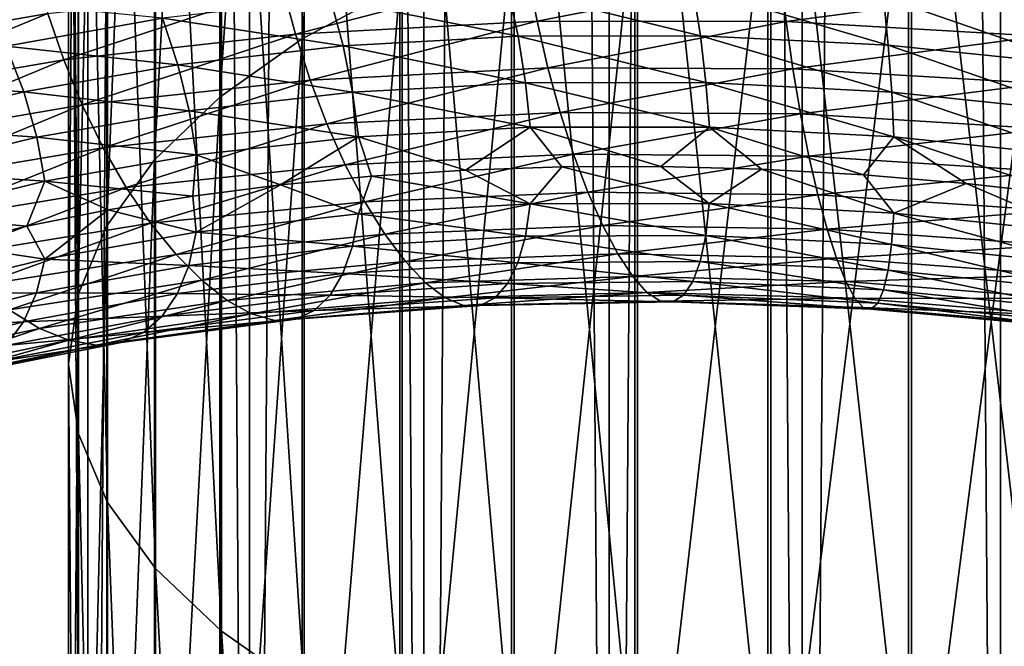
# Model space of a CAD drawing. Header units: metres. Extents: x -44 to 117, y -432 to 89.
# Tile 461 of 656: x -8.87 to -1.48, y -299.43 to -294.73. Entities that reach past the tile are written whole.
import ezdxf

# ---------------------------------------------------------------- set-up
doc = ezdxf.new("R2010")
doc.units = ezdxf.units.M
doc.layers.add('solid_125568', color=7, linetype='CONTINUOUS')

msp = doc.modelspace()

# ---------------------------------------------------------------- linework, layer by layer
at = {"layer": 'solid_125568'}
for points in [[(0, -312.351715, 242.333755), (0, -117.55674, 207.986145), (-1.509208, -117.572006, 207.899582)], [(-2.998006, -312.412567, 241.988663), (-2.998006, -117.617592, 207.641052), (-4.446262, -117.692879, 207.214066)], [(-1.509208, -312.366974, 242.247192), (-1.509208, -117.572006, 207.899582), (-2.998006, -117.617592, 207.641052)], [(-2.998006, -312.412567, 241.988663), (-1.509208, -312.366974, 242.247192), (-2.998006, -117.617592, 207.641052)], [(-1.509208, -312.366974, 242.247192), (0, -312.351715, 242.333755), (-1.509208, -117.572006, 207.899582)], [(-4.446262, -312.487854, 241.561676), (-4.446262, -117.692879, 207.214066), (-5.834389, -117.79686, 206.62439)], [(-4.446262, -312.487854, 241.561676), (-2.998006, -312.412567, 241.988663), (-4.446262, -117.692879, 207.214066)], [(-5.834389, -312.591827, 240.972), (-5.834389, -117.79686, 206.62439), (-7.143617, -117.928116, 205.87999)], [(-5.834389, -312.591827, 240.972), (-4.446262, -312.487854, 241.561676), (-5.834389, -117.79686, 206.62439)], [(-7.143617, -312.723083, 240.2276), (-7.143617, -117.928116, 205.87999), (-8.356239, -118.084877, 204.990936)], [(-7.143617, -312.723083, 240.2276), (-5.834389, -312.591827, 240.972), (-7.143617, -117.928116, 205.87999)], [(-8.356239, -312.879852, 239.338547), (-8.356239, -118.084877, 204.990936), (-9.455857, -118.26503, 203.969254)], [(-8.356239, -312.879852, 239.338547), (-7.143617, -312.723083, 240.2276), (-8.356239, -118.084877, 204.990936)], [(-9.455857, -313.059998, 238.316864), (-8.356239, -312.879852, 239.338547), (-9.455857, -118.26503, 203.969254)], [(-9.455857, -316.158295, 220.745651), (-9.455857, -121.363304, 186.398041), (-8.356239, -121.543457, 185.376373)], [(-8.356239, -316.33844, 219.723969), (-9.455857, -316.158295, 220.745651), (-8.356239, -121.543457, 185.376373)], [(-8.356239, -316.33844, 219.723969), (-8.356239, -121.543457, 185.376373), (-7.143617, -121.700218, 184.48732)], [(-7.143617, -316.495209, 218.83493), (-8.356239, -316.33844, 219.723969), (-7.143617, -121.700218, 184.48732)], [(-7.143617, -316.495209, 218.83493), (-7.143617, -121.700218, 184.48732), (-5.834389, -121.831474, 183.74292)], [(-5.834389, -316.626465, 218.09053), (-7.143617, -316.495209, 218.83493), (-5.834389, -121.831474, 183.74292)], [(-5.834389, -316.626465, 218.09053), (-5.834389, -121.831474, 183.74292), (-4.446262, -121.935455, 183.153229)], [(-4.446262, -316.730438, 217.500839), (-5.834389, -316.626465, 218.09053), (-4.446262, -121.935455, 183.153229)], [(-4.446262, -316.730438, 217.500839), (-4.446262, -121.935455, 183.153229), (-2.998006, -122.010742, 182.726242)], [(-2.998006, -316.805725, 217.073853), (-4.446262, -316.730438, 217.500839), (-2.998006, -122.010742, 182.726242)], [(-2.998006, -316.805725, 217.073853), (-2.998006, -122.010742, 182.726242), (-1.509208, -122.056328, 182.467712)], [(-1.509208, -316.851318, 216.815323), (-2.998006, -316.805725, 217.073853), (-1.509208, -122.056328, 182.467712)], [(-1.509208, -316.851318, 216.815323), (-1.509208, -122.056328, 182.467712), (0, -122.071594, 182.381149)], [(0, -316.866577, 216.72876), (-1.509208, -316.851318, 216.815323), (0, -122.071594, 182.381149)], [(-6.01434, -285.765961, 920.004883), (-6.747565, -294.871338, 916.171936), (-6.747565, -286.122498, 920.762573)], [(-6.01434, -285.765961, 920.004883), (-6.01434, -294.477173, 915.433044), (-6.747565, -294.871338, 916.171936)], [(-6.747565, -286.122498, 920.762573), (-7.365107, -295.307251, 916.988953), (-7.365107, -286.516815, 921.600525)], [(-6.747565, -286.122498, 920.762573), (-6.747565, -294.871338, 916.171936), (-7.365107, -295.307251, 916.988953)], [(-7.365107, -286.516815, 921.600525), (-7.856378, -295.777405, 917.870239), (-7.856378, -286.942108, 922.504272)], [(-7.365107, -286.516815, 921.600525), (-7.365107, -295.307251, 916.988953), (-7.856378, -295.777405, 917.870239)], [(-7.856378, -286.942108, 922.504272), (-8.212955, -296.273773, 918.800598), (-8.212955, -287.391083, 923.458374)], [(-7.856378, -286.942108, 922.504272), (-7.856378, -295.777405, 917.870239), (-8.212955, -296.273773, 918.800598)], [(-8.212955, -287.391083, 923.458374), (-8.428726, -296.787781, 919.764099), (-8.428726, -287.856018, 924.446472)], [(-8.212955, -287.391083, 923.458374), (-8.212955, -296.273773, 918.800598), (-8.428726, -296.787781, 919.764099)], [(-8.428726, -287.856018, 924.446472), (-8.499991, -297.310669, 920.744202), (-8.499991, -288.32901, 925.451599)], [(-8.428726, -287.856018, 924.446472), (-8.428726, -296.787781, 919.764099), (-8.499991, -297.310669, 920.744202)], [(-8.499991, -288.32901, 925.451599), (-8.425529, -297.833466, 921.724121), (-8.425529, -288.80191, 926.456543)], [(-8.499991, -288.32901, 925.451599), (-8.499991, -297.310669, 920.744202), (-8.425529, -297.833466, 921.724121)], [(-8.425529, -288.80191, 926.456543), (-8.206614, -298.347168, 922.687012), (-8.206614, -289.266571, 927.444092)], [(-8.425529, -288.80191, 926.456543), (-8.425529, -297.833466, 921.724121), (-8.206614, -298.347168, 922.687012)], [(-8.206614, -289.266571, 927.444092), (-7.847002, -298.843048, 923.616455), (-7.847002, -289.715118, 928.397217)], [(-8.206614, -289.266571, 927.444092), (-8.206614, -298.347168, 922.687012), (-7.847002, -298.843048, 923.616455)], [(-7.847002, -289.715118, 928.397217), (-7.352857, -299.312531, 924.49646), (-7.352857, -290.139771, 929.299683)], [(-7.847002, -289.715118, 928.397217), (-7.847002, -298.843048, 923.616455), (-7.352857, -299.312531, 924.49646)], [(-7.352857, -290.139771, 929.299683), (-6.732651, -299.747589, 925.311951), (-6.732651, -290.533325, 930.135986)], [(-7.352857, -290.139771, 929.299683), (-7.352857, -299.312531, 924.49646), (-6.732651, -299.747589, 925.311951)], [(-6.732651, -290.533325, 930.135986), (-5.997018, -300.140778, 926.04895), (-5.997018, -290.888977, 930.891846)], [(-6.732651, -290.533325, 930.135986), (-6.732651, -299.747589, 925.311951), (-5.997018, -300.140778, 926.04895)], [(-5.997018, -290.888977, 930.891846), (-5.158569, -300.485352, 926.694763), (-5.158569, -291.200653, 931.554138)], [(-5.997018, -290.888977, 930.891846), (-5.997018, -300.140778, 926.04895), (-5.158569, -300.485352, 926.694763)], [(-5.158569, -291.200653, 931.554138), (-4.231679, -300.77536, 927.238464), (-4.231679, -291.463013, 932.111694)], [(-5.158569, -291.200653, 931.554138), (-5.158569, -300.485352, 926.694763), (-4.231679, -300.77536, 927.238464)], [(-4.231679, -291.463013, 932.111694), (-3.232239, -301.00592, 927.670532), (-3.232239, -291.67157, 932.554871)], [(-4.231679, -291.463013, 932.111694), (-4.231679, -300.77536, 927.238464), (-3.232239, -301.00592, 927.670532)], [(-3.232239, -291.67157, 932.554871), (-2.177384, -301.173004, 927.983765), (-2.177384, -291.822693, 932.876038)], [(-3.232239, -291.67157, 932.554871), (-3.232239, -301.00592, 927.670532), (-2.177384, -301.173004, 927.983765)], [(-2.177384, -291.822693, 932.876038), (-1.085199, -301.273804, 928.172607), (-1.085199, -291.913849, 933.069763)], [(-2.177384, -291.822693, 932.876038), (-2.177384, -301.173004, 927.983765), (-1.085199, -301.273804, 928.172607)], [(-1.109473, -293.337433, 913.296814), (-2.201037, -301.811554, 908.535461), (-2.201037, -293.439728, 913.488464)], [(-1.109473, -293.337433, 913.296814), (-1.109473, -301.699768, 908.349182), (-2.201037, -301.811554, 908.535461)], [(-2.201037, -293.439728, 913.488464), (-3.254865, -301.995728, 908.842529), (-3.254865, -293.608215, 913.804382)], [(-2.201037, -293.439728, 913.488464), (-2.201037, -301.811554, 908.535461), (-3.254865, -301.995728, 908.842529)], [(-3.254865, -293.608215, 913.804382), (-4.252891, -302.249176, 909.264954), (-4.252891, -293.840149, 914.239014)], [(-3.254865, -293.608215, 913.804382), (-3.254865, -301.995728, 908.842529), (-4.252891, -302.249176, 909.264954)], [(-4.252891, -293.840149, 914.239014), (-5.178002, -302.567535, 909.795654), (-5.178002, -294.131439, 914.785034)], [(-4.252891, -293.840149, 914.239014), (-4.252891, -302.249176, 909.264954), (-5.178002, -302.567535, 909.795654)], [(-5.178002, -294.131439, 914.785034), (-6.01434, -302.945374, 910.425476), (-6.01434, -294.477173, 915.433044)], [(-5.178002, -294.131439, 914.785034), (-5.178002, -302.567535, 909.795654), (-6.01434, -302.945374, 910.425476)], [(-10.436401, -294.627869, 905.117126), (-8.751096, -294.333496, 904.114624), (-10.321765, -294.971069, 905.105835)], [(-8.751096, -294.333496, 904.114624), (-8.65494, -294.681122, 904.113098), (-10.321765, -294.971069, 905.105835)], [(-6.892319, -294.48349, 903.275452), (-5.054109, -294.382813, 902.598633), (-6.797884, -294.835327, 903.334106)], [(-5.054109, -294.382813, 902.598633), (-4.984862, -294.738525, 902.66449), (-6.797884, -294.835327, 903.334106)], [(-5.054109, -294.382813, 902.598633), (-3.160633, -294.383606, 902.088196), (-4.984862, -294.738525, 902.66449)], [(-3.160633, -294.383606, 902.088196), (-3.117331, -294.742004, 902.158875), (-4.984862, -294.738525, 902.66449)], [(-3.160633, -294.383606, 902.088196), (-1.232286, -294.490143, 901.749329), (-3.117331, -294.742004, 902.158875)], [(-8.65494, -294.681122, 904.113098), (-6.892319, -294.48349, 903.275452), (-8.536353, -295.028015, 904.16217)], [(-6.892319, -294.48349, 903.275452), (-6.797884, -294.835327, 903.334106), (-8.536353, -295.028015, 904.16217)], [(-6.01434, -294.477173, 915.433044), (-6.747565, -303.37619, 911.143616), (-6.747565, -294.871338, 916.171936)], [(-6.01434, -294.477173, 915.433044), (-6.01434, -302.945374, 910.425476), (-6.747565, -303.37619, 911.143616)], [(-5.128697, -294.850403, 908.210754), (-5.205276, -294.492859, 908.204468), (-6.536369, -294.570496, 908.876892)], [(-3.760913, -294.847076, 907.666504), (-3.817095, -294.486572, 907.654419), (-5.205276, -294.492859, 908.204468)], [(-5.128697, -294.850403, 908.210754), (-3.760913, -294.847076, 907.666504), (-5.205276, -294.492859, 908.204468)], [(-2.352005, -294.917542, 907.247009), (-2.387177, -294.554932, 907.231079), (-3.817095, -294.486572, 907.654419)], [(-3.760913, -294.847076, 907.666504), (-2.352005, -294.917542, 907.247009), (-3.817095, -294.486572, 907.654419)], [(-1.232286, -294.490143, 901.749329), (-1.215406, -294.850037, 901.822388), (-3.117331, -294.742004, 902.158875)], [(-0.917149, -295.064911, 906.956177), (-0.930921, -294.701172, 906.938416), (-2.387177, -294.554932, 907.231079)], [(-2.352005, -294.917542, 907.247009), (-0.917149, -295.064911, 906.956177), (-2.387177, -294.554932, 907.231079)], [(-8.967905, -294.924744, 910.569153), (-7.795116, -294.716064, 909.667419), (-9.130666, -294.58667, 910.544617)], [(-6.440234, -294.924194, 908.875488), (-6.536369, -294.570496, 908.876892), (-7.795116, -294.716064, 909.667419)], [(-6.440234, -294.924194, 908.875488), (-5.128697, -294.850403, 908.210754), (-6.536369, -294.570496, 908.876892)], [(-10.321765, -294.971069, 905.105835), (-8.65494, -294.681122, 904.113098), (-10.180337, -295.311951, 905.143005)], [(-8.65494, -294.681122, 904.113098), (-8.536353, -295.028015, 904.16217), (-10.180337, -295.311951, 905.143005)], [(-7.68049, -295.065063, 909.656433), (-7.795116, -294.716064, 909.667419), (-8.967905, -294.924744, 910.569153)], [(-7.68049, -295.065063, 909.656433), (-6.440234, -294.924194, 908.875488), (-7.795116, -294.716064, 909.667419)], [(-6.797884, -294.835327, 903.334106), (-4.984862, -294.738525, 902.66449), (-6.687501, -295.179779, 903.444885)], [(-4.984862, -294.738525, 902.66449), (-4.903993, -295.087769, 902.783691), (-6.687501, -295.179779, 903.444885)], [(-4.984862, -294.738525, 902.66449), (-3.117331, -294.742004, 902.158875), (-4.903993, -295.087769, 902.783691)], [(-3.117331, -294.742004, 902.158875), (-3.066859, -295.094635, 902.283752), (-4.903993, -295.087769, 902.783691)], [(-3.117331, -294.742004, 902.158875), (-1.215406, -294.850037, 901.822388), (-3.066859, -295.094635, 902.283752)], [(-8.536353, -295.028015, 904.16217), (-6.797884, -294.835327, 903.334106), (-8.397666, -295.366241, 904.261841)], [(-6.797884, -294.835327, 903.334106), (-6.687501, -295.179779, 903.444885), (-8.397666, -295.366241, 904.261841)], [(-5.071895, -295.200409, 908.163635), (-5.128697, -294.850403, 908.210754), (-6.440234, -294.924194, 908.875488)], [(-3.719228, -295.199036, 907.623718), (-3.760913, -294.847076, 907.666504), (-5.128697, -294.850403, 908.210754)], [(-5.071895, -295.200409, 908.163635), (-3.719228, -295.199036, 907.623718), (-5.128697, -294.850403, 908.210754)], [(-2.325892, -295.270813, 907.207031), (-2.352005, -294.917542, 907.247009), (-3.760913, -294.847076, 907.666504)], [(-3.719228, -295.199036, 907.623718), (-2.325892, -295.270813, 907.207031), (-3.760913, -294.847076, 907.666504)], [(-1.215406, -294.850037, 901.822388), (-1.195889, -295.204559, 901.949951), (-3.066859, -295.094635, 902.283752)], [(-8.836051, -295.268311, 910.546814), (-8.967905, -294.924744, 910.569153), (-10.042565, -295.190552, 911.573059)], [(-8.836051, -295.268311, 910.546814), (-7.68049, -295.065063, 909.656433), (-8.967905, -294.924744, 910.569153)], [(-6.368939, -295.271698, 908.822571), (-6.440234, -294.924194, 908.875488), (-7.68049, -295.065063, 909.656433)], [(-6.747565, -294.871338, 916.171936), (-7.365107, -303.852631, 911.937744), (-7.365107, -295.307251, 916.988953)], [(-6.747565, -294.871338, 916.171936), (-6.747565, -303.37619, 911.143616), (-7.365107, -303.852631, 911.937744)], [(-6.368939, -295.271698, 908.822571), (-5.071895, -295.200409, 908.163635), (-6.440234, -294.924194, 908.875488)], [(-0.906896, -295.418854, 906.917419), (-0.917149, -295.064911, 906.956177), (-2.352005, -294.917542, 907.247009)], [(-2.325892, -295.270813, 907.207031), (-0.906896, -295.418854, 906.917419), (-2.352005, -294.917542, 907.247009)], [(-10.180337, -295.311951, 905.143005), (-8.536353, -295.028015, 904.16217), (-10.01488, -295.642731, 905.228943)], [(-8.536353, -295.028015, 904.16217), (-8.397666, -295.366241, 904.261841), (-10.01488, -295.642731, 905.228943)], [(-7.59549, -295.409485, 909.596375), (-7.68049, -295.065063, 909.656433), (-8.836051, -295.268311, 910.546814)], [(-7.59549, -295.409485, 909.596375), (-6.368939, -295.271698, 908.822571), (-7.68049, -295.065063, 909.656433)], [(-6.687501, -295.179779, 903.444885), (-4.903993, -295.087769, 902.783691), (-6.562779, -295.508759, 903.607483)], [(-4.903993, -295.087769, 902.783691), (-4.812624, -295.422485, 902.955811), (-6.562779, -295.508759, 903.607483)], [(-4.903993, -295.087769, 902.783691), (-3.066859, -295.094635, 902.283752), (-4.812624, -295.422485, 902.955811)], [(-3.066859, -295.094635, 902.283752), (-3.009844, -295.433411, 902.462158), (-4.812624, -295.422485, 902.955811)], [(-3.066859, -295.094635, 902.283752), (-1.195889, -295.204559, 901.949951), (-3.009844, -295.433411, 902.462158)], [(-9.894927, -295.527985, 911.537842), (-8.836051, -295.268311, 910.546814), (-10.042565, -295.190552, 911.573059)], [(-8.397666, -295.366241, 904.261841), (-6.687501, -295.179779, 903.444885), (-8.240956, -295.687897, 904.411926)], [(-6.687501, -295.179779, 903.444885), (-6.562779, -295.508759, 903.607483), (-8.240956, -295.687897, 904.411926)], [(-5.036774, -295.534302, 908.062927), (-5.071895, -295.200409, 908.163635), (-6.368939, -295.271698, 908.822571)], [(-3.693467, -295.533722, 907.525696), (-3.719228, -295.199036, 907.623718), (-5.071895, -295.200409, 908.163635)], [(-5.036774, -295.534302, 908.062927), (-3.693467, -295.533722, 907.525696), (-5.071895, -295.200409, 908.163635)], [(-2.309774, -295.606018, 907.110718), (-2.325892, -295.270813, 907.207031), (-3.719228, -295.199036, 907.623718)], [(-3.693467, -295.533722, 907.525696), (-2.309774, -295.606018, 907.110718), (-3.719228, -295.199036, 907.623718)], [(-1.195889, -295.204559, 901.949951), (-1.173856, -295.545593, 902.13147), (-3.009844, -295.433411, 902.462158)], [(-8.738285, -295.609161, 910.478271), (-8.836051, -295.268311, 910.546814), (-9.894927, -295.527985, 911.537842)], [(-8.738285, -295.609161, 910.478271), (-7.59549, -295.409485, 909.596375), (-8.836051, -295.268311, 910.546814)], [(-7.365107, -295.307251, 916.988953), (-7.856378, -304.366455, 912.794312), (-7.856378, -295.777405, 917.870239)], [(-7.365107, -295.307251, 916.988953), (-7.365107, -303.852631, 911.937744), (-7.856378, -304.366455, 912.794312)], [(-6.324842, -295.604523, 908.718323), (-6.368939, -295.271698, 908.822571), (-7.59549, -295.409485, 909.596375)], [(-6.324842, -295.604523, 908.718323), (-5.036774, -295.534302, 908.062927), (-6.368939, -295.271698, 908.822571)], [(-0.900597, -295.754272, 906.821716), (-0.906896, -295.418854, 906.917419), (-2.325892, -295.270813, 907.207031)], [(-2.309774, -295.606018, 907.110718), (-0.900597, -295.754272, 906.821716), (-2.325892, -295.270813, 907.207031)], [(-10.01488, -295.642731, 905.228943), (-8.397666, -295.366241, 904.261841), (-9.827918, -295.955475, 905.363708)], [(-8.397666, -295.366241, 904.261841), (-8.240956, -295.687897, 904.411926), (-9.827918, -295.955475, 905.363708)], [(-7.542907, -295.740997, 909.487549), (-7.59549, -295.409485, 909.596375), (-8.738285, -295.609161, 910.478271)], [(-7.542907, -295.740997, 909.487549), (-6.324842, -295.604523, 908.718323), (-7.59549, -295.409485, 909.596375)], [(-6.562779, -295.508759, 903.607483), (-4.812624, -295.422485, 902.955811), (-6.425476, -295.814697, 903.820435)], [(-4.812624, -295.422485, 902.955811), (-4.711949, -295.735016, 903.179138), (-6.425476, -295.814697, 903.820435)], [(-4.812624, -295.422485, 902.955811), (-3.009844, -295.433411, 902.462158), (-4.711949, -295.735016, 903.179138)], [(-3.009844, -295.433411, 902.462158), (-2.946898, -295.75058, 902.692444), (-4.711949, -295.735016, 903.179138)], [(-3.009844, -295.433411, 902.462158), (-1.173856, -295.545593, 902.13147), (-2.946898, -295.75058, 902.692444)], [(-9.785464, -295.864807, 911.459595), (-8.738285, -295.609161, 910.478271), (-9.894927, -295.527985, 911.537842)], [(-8.240956, -295.687897, 904.411926), (-6.562779, -295.508759, 903.607483), (-8.06853, -295.985413, 904.611267)], [(-6.562779, -295.508759, 903.607483), (-6.425476, -295.814697, 903.820435), (-8.06853, -295.985413, 904.611267)], [(-5.523192, -295.855194, 908.14917), (-5.036774, -295.534302, 908.062927), (-6.324842, -295.604523, 908.718323)], [(-5.523192, -295.855194, 908.14917), (-4.799087, -295.831024, 907.812744), (-5.036774, -295.534302, 908.062927)], [(-4.057616, -295.8284, 907.512024), (-3.693467, -295.533722, 907.525696), (-5.036774, -295.534302, 908.062927)], [(-4.799087, -295.831024, 907.812744), (-4.057616, -295.8284, 907.512024), (-5.036774, -295.534302, 908.062927)], [(-4.057616, -295.8284, 907.512024), (-3.302586, -295.847839, 907.248413), (-3.693467, -295.533722, 907.525696)], [(-2.538079, -295.889893, 907.02301), (-2.309774, -295.606018, 907.110718), (-3.693467, -295.533722, 907.525696)], [(-3.302586, -295.847839, 907.248413), (-2.538079, -295.889893, 907.02301), (-3.693467, -295.533722, 907.525696)], [(-1.173856, -295.545593, 902.13147), (-1.149332, -295.865417, 902.365295), (-2.946898, -295.75058, 902.692444)], [(-8.677794, -295.939087, 910.364075), (-8.738285, -295.609161, 910.478271), (-9.785464, -295.864807, 911.459595)], [(-8.677794, -295.939087, 910.364075), (-7.542907, -295.740997, 909.487549), (-8.738285, -295.609161, 910.478271)], [(-6.909721, -295.965393, 908.925781), (-6.324842, -295.604523, 908.718323), (-7.542907, -295.740997, 909.487549)], [(-6.909721, -295.965393, 908.925781), (-6.227452, -295.900177, 908.520386), (-6.324842, -295.604523, 908.718323)], [(-6.227452, -295.900177, 908.520386), (-5.523192, -295.855194, 908.14917), (-6.324842, -295.604523, 908.718323)], [(-2.538079, -295.889893, 907.02301), (-1.766483, -295.954895, 906.836182), (-2.309774, -295.606018, 907.110718)], [(-0.988541, -296.043396, 906.687927), (-0.900597, -295.754272, 906.821716), (-2.309774, -295.606018, 907.110718)], [(-1.766483, -295.954895, 906.836182), (-0.988541, -296.043396, 906.687927), (-2.309774, -295.606018, 907.110718)], [(-9.827918, -295.955475, 905.363708), (-8.240956, -295.687897, 904.411926), (-9.622277, -296.242859, 905.546204)], [(-8.240956, -295.687897, 904.411926), (-8.06853, -295.985413, 904.611267), (-9.622277, -296.242859, 905.546204)], [(-7.568706, -296.050232, 909.36499), (-7.542907, -295.740997, 909.487549), (-8.677794, -295.939087, 910.364075)], [(-7.568706, -296.050232, 909.36499), (-6.909721, -295.965393, 908.925781), (-7.542907, -295.740997, 909.487549)], [(-6.425476, -295.814697, 903.820435), (-4.711949, -295.735016, 903.179138), (-6.278775, -296.09201, 904.077576)], [(-4.711949, -295.735016, 903.179138), (-4.604272, -296.019562, 903.447266), (-6.278775, -296.09201, 904.077576)], [(-4.711949, -295.735016, 903.179138), (-2.946898, -295.75058, 902.692444), (-4.604272, -296.019562, 903.447266)], [(-2.946898, -295.75058, 902.692444), (-2.879421, -296.040314, 902.968079), (-4.604272, -296.019562, 903.447266)], [(-2.946898, -295.75058, 902.692444), (-1.149332, -295.865417, 902.365295), (-2.879421, -296.040314, 902.968079)], [(-7.856378, -295.777405, 917.870239), (-8.212955, -304.908936, 913.698547), (-8.212955, -296.273773, 918.800598)], [(-7.856378, -295.777405, 917.870239), (-7.856378, -304.366455, 912.794312), (-8.212955, -304.908936, 913.698547)], [(-8.06853, -295.985413, 904.611267), (-6.425476, -295.814697, 903.820435), (-7.884415, -296.253448, 904.853882)], [(-6.425476, -295.814697, 903.820435), (-6.278775, -296.09201, 904.077576), (-7.884415, -296.253448, 904.853882)], [(-9.717727, -296.192963, 911.339172), (-8.677794, -295.939087, 910.364075), (-9.785464, -295.864807, 911.459595)], [(-5.037489, -296.109253, 907.709595), (-5.523192, -295.855194, 908.14917), (-6.227452, -295.900177, 908.520386)], [(-5.037489, -296.109253, 907.709595), (-4.799087, -295.831024, 907.812744), (-5.523192, -295.855194, 908.14917)], [(-5.037489, -296.109253, 907.709595), (-3.694101, -296.106537, 907.172424), (-4.799087, -295.831024, 907.812744)], [(-3.694101, -296.106537, 907.172424), (-4.057616, -295.8284, 907.512024), (-4.799087, -295.831024, 907.812744)], [(-3.694101, -296.106537, 907.172424), (-3.302586, -295.847839, 907.248413), (-4.057616, -295.8284, 907.512024)], [(-3.694101, -296.106537, 907.172424), (-2.310319, -296.177216, 906.757141), (-3.302586, -295.847839, 907.248413)], [(-2.310319, -296.177216, 906.757141), (-2.538079, -295.889893, 907.02301), (-3.302586, -295.847839, 907.248413)], [(-1.149332, -295.865417, 902.365295), (-1.1228, -296.158112, 902.644714), (-2.879421, -296.040314, 902.968079)], [(-2.310319, -296.177216, 906.757141), (-1.766483, -295.954895, 906.836182), (-2.538079, -295.889893, 907.02301)], [(-8.81323, -296.276031, 910.343323), (-8.677794, -295.939087, 910.364075), (-9.717727, -296.192963, 911.339172)], [(-8.81323, -296.276031, 910.343323), (-8.203792, -296.154022, 909.837769), (-8.677794, -295.939087, 910.364075)], [(-8.203792, -296.154022, 909.837769), (-7.568706, -296.050232, 909.36499), (-8.677794, -295.939087, 910.364075)], [(-7.54376, -296.321533, 909.133362), (-6.909721, -295.965393, 908.925781), (-7.568706, -296.050232, 909.36499)], [(-7.54376, -296.321533, 909.133362), (-6.325631, -296.182037, 908.364685), (-6.909721, -295.965393, 908.925781)], [(-6.325631, -296.182037, 908.364685), (-6.227452, -295.900177, 908.520386), (-6.909721, -295.965393, 908.925781)], [(-6.325631, -296.182037, 908.364685), (-5.037489, -296.109253, 907.709595), (-6.227452, -295.900177, 908.520386)], [(-2.310319, -296.177216, 906.757141), (-0.901048, -296.324341, 906.467651), (-1.766483, -295.954895, 906.836182)], [(-0.901048, -296.324341, 906.467651), (-0.988541, -296.043396, 906.687927), (-1.766483, -295.954895, 906.836182)], [(-9.622277, -296.242859, 905.546204), (-8.06853, -295.985413, 904.611267), (-9.402785, -296.499695, 905.770996)], [(-8.06853, -295.985413, 904.611267), (-7.884415, -296.253448, 904.853882), (-9.402785, -296.499695, 905.770996)], [(-6.278775, -296.09201, 904.077576), (-4.604272, -296.019562, 903.447266), (-6.12663, -296.335571, 904.371582)], [(-4.604272, -296.019562, 903.447266), (-4.492599, -296.270874, 903.752747), (-6.12663, -296.335571, 904.371582)], [(-4.604272, -296.019562, 903.447266), (-2.879421, -296.040314, 902.968079), (-4.492599, -296.270874, 903.752747)], [(-2.879421, -296.040314, 902.968079), (-2.809441, -296.297089, 903.281311), (-4.492599, -296.270874, 903.752747)], [(-2.879421, -296.040314, 902.968079), (-1.1228, -296.158112, 902.644714), (-2.809441, -296.297089, 903.281311)], [(-7.54376, -296.321533, 909.133362), (-7.568706, -296.050232, 909.36499), (-8.203792, -296.154022, 909.837769)], [(-7.884415, -296.253448, 904.853882), (-6.278775, -296.09201, 904.077576), (-7.693467, -296.487183, 905.132935)], [(-6.278775, -296.09201, 904.077576), (-6.12663, -296.335571, 904.371582), (-7.693467, -296.487183, 905.132935)], [(-5.072927, -296.349854, 907.457092), (-5.037489, -296.109253, 907.709595), (-6.325631, -296.182037, 908.364685)], [(-5.072927, -296.349854, 907.457092), (-3.720088, -296.34436, 906.917236), (-5.037489, -296.109253, 907.709595)], [(-3.720088, -296.34436, 906.917236), (-3.694101, -296.106537, 907.172424), (-5.037489, -296.109253, 907.709595)], [(-3.720088, -296.34436, 906.917236), (-2.326573, -296.412994, 906.500061), (-3.694101, -296.106537, 907.172424)], [(-2.326573, -296.412994, 906.500061), (-2.310319, -296.177216, 906.757141), (-3.694101, -296.106537, 907.172424)], [(-9.392956, -296.414917, 910.878601), (-8.81323, -296.276031, 910.343323), (-9.717727, -296.192963, 911.339172)], [(-8.678702, -296.523102, 910.009033), (-8.203792, -296.154022, 909.837769), (-8.81323, -296.276031, 910.343323)], [(-8.678702, -296.523102, 910.009033), (-7.54376, -296.321533, 909.133362), (-8.203792, -296.154022, 909.837769)], [(-6.37013, -296.426147, 908.115479), (-6.325631, -296.182037, 908.364685), (-7.54376, -296.321533, 909.133362)], [(-6.37013, -296.426147, 908.115479), (-5.072927, -296.349854, 907.457092), (-6.325631, -296.182037, 908.364685)], [(-1.1228, -296.158112, 902.644714), (-1.095285, -296.41806, 902.961853), (-2.809441, -296.297089, 903.281311)], [(-2.326573, -296.412994, 906.500061), (-0.90739, -296.558868, 906.209351), (-2.310319, -296.177216, 906.757141)], [(-0.90739, -296.558868, 906.209351), (-0.901048, -296.324341, 906.467651), (-2.310319, -296.177216, 906.757141)], [(-9.402785, -296.499695, 905.770996), (-7.884415, -296.253448, 904.853882), (-9.175148, -296.721527, 906.031677)], [(-7.884415, -296.253448, 904.853882), (-7.693467, -296.487183, 905.132935), (-9.175148, -296.721527, 906.031677)], [(-8.678702, -296.523102, 910.009033), (-8.81323, -296.276031, 910.343323), (-9.392956, -296.414917, 910.878601)], [(-7.596827, -296.569855, 908.888184), (-7.54376, -296.321533, 909.133362), (-8.678702, -296.523102, 910.009033)], [(-8.212955, -296.273773, 918.800598), (-8.428726, -305.470734, 914.634949), (-8.428726, -296.787781, 919.764099)], [(-8.212955, -296.273773, 918.800598), (-8.212955, -304.908936, 913.698547), (-8.428726, -305.470734, 914.634949)], [(-7.693467, -296.487183, 905.132935), (-6.12663, -296.335571, 904.371582), (-7.500546, -296.681732, 905.441589)], [(-7.596827, -296.569855, 908.888184), (-6.37013, -296.426147, 908.115479), (-7.54376, -296.321533, 909.133362)], [(-6.12663, -296.335571, 904.371582), (-5.972998, -296.540314, 904.695374), (-7.500546, -296.681732, 905.441589)], [(-6.12663, -296.335571, 904.371582), (-4.492599, -296.270874, 903.752747), (-5.972998, -296.540314, 904.695374)], [(-4.492599, -296.270874, 903.752747), (-4.37994, -296.483551, 904.088013), (-5.972998, -296.540314, 904.695374)], [(-4.492599, -296.270874, 903.752747), (-2.809441, -296.297089, 903.281311), (-4.37994, -296.483551, 904.088013)], [(-2.809441, -296.297089, 903.281311), (-2.738987, -296.515442, 903.62439), (-4.37994, -296.483551, 904.088013)], [(-2.809441, -296.297089, 903.281311), (-1.095285, -296.41806, 902.961853), (-2.738987, -296.515442, 903.62439)], [(-9.71868, -296.780853, 910.983154), (-8.678702, -296.523102, 910.009033), (-9.392956, -296.414917, 910.878601)], [(-5.12981, -296.549988, 907.165955), (-5.072927, -296.349854, 907.457092), (-6.37013, -296.426147, 908.115479)], [(-5.12981, -296.549988, 907.165955), (-3.761766, -296.540649, 906.621826), (-5.072927, -296.349854, 907.457092)], [(-3.761766, -296.540649, 906.621826), (-3.720088, -296.34436, 906.917236), (-5.072927, -296.349854, 907.457092)], [(-3.761766, -296.540649, 906.621826), (-2.352588, -296.606476, 906.201599), (-3.720088, -296.34436, 906.917236)], [(-2.352588, -296.606476, 906.201599), (-2.326573, -296.412994, 906.500061), (-3.720088, -296.34436, 906.917236)], [(-2.352588, -296.606476, 906.201599), (-0.917456, -296.750641, 905.90918), (-2.326573, -296.412994, 906.500061)], [(-0.917456, -296.750641, 905.90918), (-0.90739, -296.558868, 906.209351), (-2.326573, -296.412994, 906.500061)], [(-9.175148, -296.721527, 906.031677), (-7.693467, -296.487183, 905.132935), (-8.945073, -296.903839, 906.321777)], [(-7.693467, -296.487183, 905.132935), (-7.500546, -296.681732, 905.441589), (-8.945073, -296.903839, 906.321777)], [(-6.441596, -296.631165, 907.829834), (-6.37013, -296.426147, 908.115479), (-7.596827, -296.569855, 908.888184)], [(-6.441596, -296.631165, 907.829834), (-5.12981, -296.549988, 907.165955), (-6.37013, -296.426147, 908.115479)], [(-5.972998, -296.540314, 904.695374), (-4.37994, -296.483551, 904.088013), (-5.821462, -296.70108, 905.041443)], [(-4.37994, -296.483551, 904.088013), (-4.268919, -296.652344, 904.445435), (-5.821462, -296.70108, 905.041443)], [(-4.37994, -296.483551, 904.088013), (-2.738987, -296.515442, 903.62439), (-4.268919, -296.652344, 904.445435)], [(-1.095285, -296.41806, 902.961853), (-1.067815, -296.639679, 903.30896), (-2.738987, -296.515442, 903.62439)], [(-8.739754, -296.776245, 909.768616), (-8.678702, -296.523102, 910.009033), (-9.71868, -296.780853, 910.983154)], [(-8.739754, -296.776245, 909.768616), (-7.596827, -296.569855, 908.888184), (-8.678702, -296.523102, 910.009033)], [(-7.500546, -296.681732, 905.441589), (-5.972998, -296.540314, 904.695374), (-7.310157, -296.832306, 905.772827)], [(-5.972998, -296.540314, 904.695374), (-5.821462, -296.70108, 905.041443), (-7.310157, -296.832306, 905.772827)], [(-5.206452, -296.705872, 906.843994), (-5.12981, -296.549988, 907.165955), (-6.441596, -296.631165, 907.829834)], [(-5.206452, -296.705872, 906.843994), (-3.817928, -296.691711, 906.294067), (-5.12981, -296.549988, 907.165955)], [(-3.817928, -296.691711, 906.294067), (-3.761766, -296.540649, 906.621826), (-5.12981, -296.549988, 907.165955)], [(-2.738987, -296.515442, 903.62439), (-2.669697, -296.689941, 903.989502), (-4.268919, -296.652344, 904.445435)], [(-3.817928, -296.691711, 906.294067), (-2.387656, -296.754089, 905.869812), (-3.761766, -296.540649, 906.621826)], [(-2.387656, -296.754089, 905.869812), (-2.352588, -296.606476, 906.201599), (-3.761766, -296.540649, 906.621826)], [(-2.738987, -296.515442, 903.62439), (-1.067815, -296.639679, 903.30896), (-2.669697, -296.689941, 903.989502)], [(-7.682085, -296.78067, 908.609192), (-7.596827, -296.569855, 908.888184), (-8.739754, -296.776245, 909.768616)], [(-7.682085, -296.78067, 908.609192), (-6.441596, -296.631165, 907.829834), (-7.596827, -296.569855, 908.888184)], [(-6.537877, -296.793091, 907.51532), (-6.441596, -296.631165, 907.829834), (-7.682085, -296.78067, 908.609192)], [(-6.537877, -296.793091, 907.51532), (-5.206452, -296.705872, 906.843994), (-6.441596, -296.631165, 907.829834)], [(-2.387656, -296.754089, 905.869812), (-0.931043, -296.896149, 905.575195), (-2.352588, -296.606476, 906.201599)], [(-0.931043, -296.896149, 905.575195), (-0.917456, -296.750641, 905.90918), (-2.352588, -296.606476, 906.201599)], [(-8.945073, -296.903839, 906.321777), (-7.500546, -296.681732, 905.441589), (-8.717939, -297.042053, 906.634766)], [(-7.500546, -296.681732, 905.441589), (-7.310157, -296.832306, 905.772827), (-8.717939, -297.042053, 906.634766)], [(-7.310157, -296.832306, 905.772827), (-5.821462, -296.70108, 905.041443), (-7.126508, -296.933929, 906.119446)], [(-5.821462, -296.70108, 905.041443), (-5.675295, -296.812744, 905.402344), (-7.126508, -296.933929, 906.119446)], [(-5.301183, -296.81369, 906.498901), (-5.206452, -296.705872, 906.843994), (-6.537877, -296.793091, 907.51532)], [(-5.821462, -296.70108, 905.041443), (-4.268919, -296.652344, 904.445435), (-5.675295, -296.812744, 905.402344)], [(-4.268919, -296.652344, 904.445435), (-4.161838, -296.771881, 904.817261), (-5.675295, -296.812744, 905.402344)], [(-5.301183, -296.81369, 906.498901), (-3.887391, -296.793884, 905.941895), (-5.206452, -296.705872, 906.843994)], [(-3.887391, -296.793884, 905.941895), (-3.817928, -296.691711, 906.294067), (-5.206452, -296.705872, 906.843994)], [(-4.268919, -296.652344, 904.445435), (-2.669697, -296.689941, 903.989502), (-4.161838, -296.771881, 904.817261)], [(-2.669697, -296.689941, 903.989502), (-2.602872, -296.815094, 904.368774), (-4.161838, -296.771881, 904.817261)], [(-3.887391, -296.793884, 905.941895), (-2.431092, -296.852173, 905.512756), (-3.817928, -296.691711, 906.294067)], [(-2.431092, -296.852173, 905.512756), (-2.387656, -296.754089, 905.869812), (-3.817928, -296.691711, 906.294067)], [(-1.067815, -296.639679, 903.30896), (-1.041018, -296.817474, 903.67804), (-2.669697, -296.689941, 903.989502)], [(-2.669697, -296.689941, 903.989502), (-1.041018, -296.817474, 903.67804), (-2.602872, -296.815094, 904.368774)], [(-9.787048, -297.039398, 910.747986), (-8.739754, -296.776245, 909.768616), (-9.71868, -296.780853, 910.983154)], [(-8.837863, -296.993805, 909.497375), (-8.739754, -296.776245, 909.768616), (-9.787048, -297.039398, 910.747986)], [(-8.837863, -296.993805, 909.497375), (-7.682085, -296.78067, 908.609192), (-8.739754, -296.776245, 909.768616)], [(-7.796938, -296.949951, 908.303711), (-7.682085, -296.78067, 908.609192), (-8.837863, -296.993805, 909.497375)], [(-7.796938, -296.949951, 908.303711), (-6.537877, -296.793091, 907.51532), (-7.682085, -296.78067, 908.609192)], [(-5.675295, -296.812744, 905.402344), (-4.161838, -296.771881, 904.817261), (-5.53778, -296.870178, 905.770508)], [(-4.161838, -296.771881, 904.817261), (-4.061008, -296.836884, 905.19574), (-5.53778, -296.870178, 905.770508)], [(-4.161838, -296.771881, 904.817261), (-2.602872, -296.815094, 904.368774), (-4.061008, -296.836884, 905.19574)], [(-2.431092, -296.852173, 905.512756), (-0.947971, -296.991821, 905.215393), (-2.387656, -296.754089, 905.869812)], [(-0.947971, -296.991821, 905.215393), (-0.931043, -296.896149, 905.575195), (-2.387656, -296.754089, 905.869812)], [(-8.717939, -297.042053, 906.634766), (-7.310157, -296.832306, 905.772827), (-8.49884, -297.131592, 906.963806)], [(-8.428726, -296.787781, 919.764099), (-8.499991, -306.042206, 915.587585), (-8.499991, -297.310669, 920.744202)], [(-8.428726, -296.787781, 919.764099), (-8.428726, -305.470734, 914.634949), (-8.499991, -306.042206, 915.587585)], [(-7.310157, -296.832306, 905.772827), (-7.126508, -296.933929, 906.119446), (-8.49884, -297.131592, 906.963806)], [(-6.656837, -296.908112, 907.179443), (-6.537877, -296.793091, 907.51532), (-7.796938, -296.949951, 908.303711)], [(-7.126508, -296.933929, 906.119446), (-5.675295, -296.812744, 905.402344), (-6.953816, -296.98172, 906.474121)], [(-5.675295, -296.812744, 905.402344), (-5.53778, -296.870178, 905.770508), (-6.953816, -296.98172, 906.474121)], [(-6.656837, -296.908112, 907.179443), (-5.301183, -296.81369, 906.498901), (-6.537877, -296.793091, 907.51532)], [(-5.412281, -296.869751, 906.13855), (-5.301183, -296.81369, 906.498901), (-6.656837, -296.908112, 907.179443)], [(-5.53778, -296.870178, 905.770508), (-4.061008, -296.836884, 905.19574), (-5.412281, -296.869751, 906.13855)], [(-5.412281, -296.869751, 906.13855), (-3.968914, -296.843506, 905.573181), (-5.301183, -296.81369, 906.498901)], [(-4.061008, -296.836884, 905.19574), (-3.968914, -296.843506, 905.573181), (-5.412281, -296.869751, 906.13855)], [(-3.968914, -296.843506, 905.573181), (-3.887391, -296.793884, 905.941895), (-5.301183, -296.81369, 906.498901)], [(-2.602872, -296.815094, 904.368774), (-2.53983, -296.885498, 904.754333), (-4.061008, -296.836884, 905.19574)], [(-4.061008, -296.836884, 905.19574), (-2.53983, -296.885498, 904.754333), (-3.968914, -296.843506, 905.573181)], [(-3.968914, -296.843506, 905.573181), (-2.482149, -296.897156, 905.138245), (-3.887391, -296.793884, 905.941895)], [(-2.53983, -296.885498, 904.754333), (-2.482149, -296.897156, 905.138245), (-3.968914, -296.843506, 905.573181)], [(-2.482149, -296.897156, 905.138245), (-2.431092, -296.852173, 905.512756), (-3.887391, -296.793884, 905.941895)], [(-2.602872, -296.815094, 904.368774), (-1.015188, -296.945892, 904.061218), (-2.53983, -296.885498, 904.754333)], [(-1.041018, -296.817474, 903.67804), (-1.015188, -296.945892, 904.061218), (-2.602872, -296.815094, 904.368774)], [(-2.482149, -296.897156, 905.138245), (-0.967998, -297.034088, 904.837769), (-2.431092, -296.852173, 905.512756)], [(-0.967998, -297.034088, 904.837769), (-0.947971, -296.991821, 905.215393), (-2.431092, -296.852173, 905.512756)], [(-8.945073, -296.903839, 906.321777), (-8.717939, -297.042053, 906.634766), (-10.029583, -297.32489, 907.61969)], [(-7.93881, -297.073608, 907.979126), (-6.656837, -296.908112, 907.179443), (-7.796938, -296.949951, 908.303711)], [(-6.796289, -296.972321, 906.829956), (-6.656837, -296.908112, 907.179443), (-7.93881, -297.073608, 907.979126)], [(-6.953816, -296.98172, 906.474121), (-5.53778, -296.870178, 905.770508), (-6.796289, -296.972321, 906.829956)], [(-6.796289, -296.972321, 906.829956), (-5.412281, -296.869751, 906.13855), (-6.656837, -296.908112, 907.179443)], [(-5.53778, -296.870178, 905.770508), (-5.412281, -296.869751, 906.13855), (-6.796289, -296.972321, 906.829956)], [(-2.53983, -296.885498, 904.754333), (-0.99063, -297.01944, 904.450378), (-2.482149, -296.897156, 905.138245)], [(-1.015188, -296.945892, 904.061218), (-0.99063, -297.01944, 904.450378), (-2.53983, -296.885498, 904.754333)], [(-0.99063, -297.01944, 904.450378), (-0.967998, -297.034088, 904.837769), (-2.482149, -296.897156, 905.138245)], [(-9.896935, -297.264496, 910.485535), (-8.837863, -296.993805, 909.497375), (-9.787048, -297.039398, 910.747986)], [(-8.970022, -297.171509, 909.202454), (-8.837863, -296.993805, 909.497375), (-9.896935, -297.264496, 910.485535)], [(-8.970022, -297.171509, 909.202454), (-7.796938, -296.949951, 908.303711), (-8.837863, -296.993805, 909.497375)], [(-7.93881, -297.073608, 907.979126), (-7.796938, -296.949951, 908.303711), (-8.970022, -297.171509, 909.202454)], [(-8.49884, -297.131592, 906.963806), (-7.126508, -296.933929, 906.119446), (-8.292885, -297.167786, 907.302063)], [(-7.126508, -296.933929, 906.119446), (-6.953816, -296.98172, 906.474121), (-8.292885, -297.167786, 907.302063)], [(-8.292885, -297.167786, 907.302063), (-6.953816, -296.98172, 906.474121), (-8.105074, -297.147583, 907.642822)], [(-8.105074, -297.147583, 907.642822), (-6.796289, -296.972321, 906.829956), (-7.93881, -297.073608, 907.979126)], [(-6.953816, -296.98172, 906.474121), (-6.796289, -296.972321, 906.829956), (-8.105074, -297.147583, 907.642822)], [(-10.029583, -297.32489, 907.61969), (-8.717939, -297.042053, 906.634766), (-9.777452, -297.400391, 907.928101)], [(-8.717939, -297.042053, 906.634766), (-8.49884, -297.131592, 906.963806), (-9.777452, -297.400391, 907.928101)], [(-9.133241, -297.305145, 908.891052), (-7.93881, -297.073608, 907.979126), (-8.970022, -297.171509, 909.202454)], [(-8.105074, -297.147583, 907.642822), (-7.93881, -297.073608, 907.979126), (-9.133241, -297.305145, 908.891052)], [(-9.777452, -297.400391, 907.928101), (-8.49884, -297.131592, 906.963806), (-9.540504, -297.423157, 908.24707)], [(-8.49884, -297.131592, 906.963806), (-8.292885, -297.167786, 907.302063), (-9.540504, -297.423157, 908.24707)], [(-9.32448, -297.390442, 908.570251), (-8.105074, -297.147583, 907.642822), (-9.133241, -297.305145, 908.891052)], [(-8.292885, -297.167786, 907.302063), (-8.105074, -297.147583, 907.642822), (-9.32448, -297.390442, 908.570251)], [(-9.540504, -297.423157, 908.24707), (-8.292885, -297.167786, 907.302063), (-9.32448, -297.390442, 908.570251)], [(-8.499991, -297.310669, 920.744202), (-8.425529, -306.613586, 916.539978), (-8.425529, -297.833466, 921.724121)], [(-8.499991, -297.310669, 920.744202), (-8.499991, -306.042206, 915.587585), (-8.425529, -306.613586, 916.539978)], [(-8.425529, -297.833466, 921.724121), (-8.206614, -307.175018, 917.475891), (-8.206614, -298.347168, 922.687012)], [(-8.425529, -297.833466, 921.724121), (-8.425529, -306.613586, 916.539978), (-8.206614, -307.175018, 917.475891)], [(-8.206614, -298.347168, 922.687012), (-7.847002, -307.71698, 918.379272), (-7.847002, -298.843048, 923.616455)], [(-8.206614, -298.347168, 922.687012), (-8.206614, -307.175018, 917.475891), (-7.847002, -307.71698, 918.379272)], [(-7.847002, -298.843048, 923.616455), (-7.352857, -308.230072, 919.234558), (-7.352857, -299.312531, 924.49646)], [(-7.847002, -298.843048, 923.616455), (-7.847002, -307.71698, 918.379272), (-7.352857, -308.230072, 919.234558)], [(-7.352857, -299.312531, 924.49646), (-6.732651, -308.705566, 920.027161), (-6.732651, -299.747589, 925.311951)], [(-7.352857, -299.312531, 924.49646), (-7.352857, -308.230072, 919.234558), (-6.732651, -308.705566, 920.027161)]]:
    msp.add_3dface(points, dxfattribs=at)

doc.saveas('drawing.dxf')
